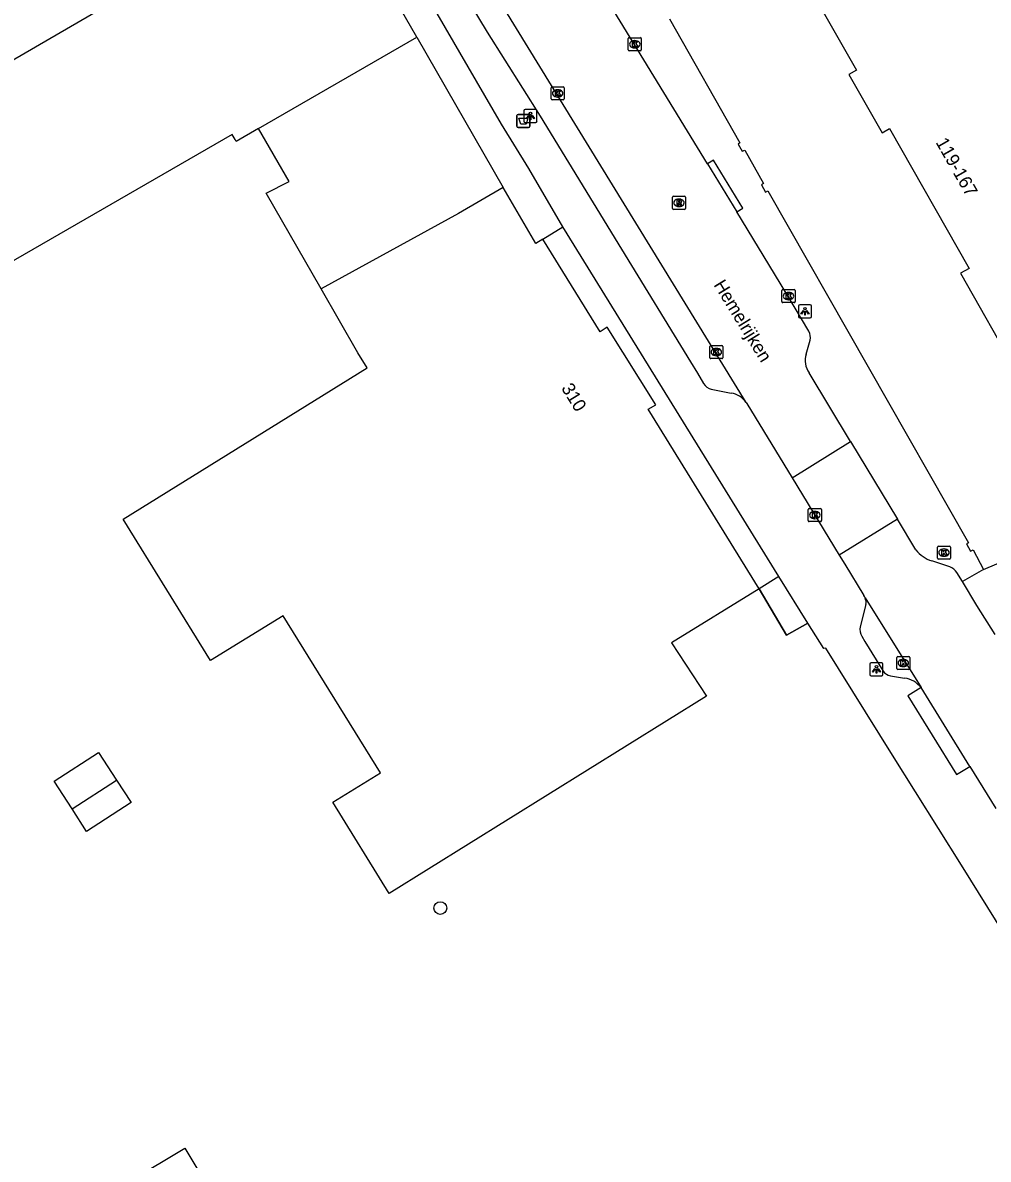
# Model space of a CAD drawing. Extents: x 160379 to 161131, y 383940 to 384849.
# Drawn here: x 160874.5 to 160948.4, y 384053.2 to 384140 of the extents above; entities that cross this region are included whole.
import ezdxf

# ---------------------------------------------------------------- set-up
doc = ezdxf.new("R2010")
doc.units = 0
for name, color, linetype in [('IMGEO_Afvalbak', 7, 'Continuous'), ('IMGEO_Boom', 7, 'Continuous'), ('IMGEO_Hek', 7, 'Continuous'), ('IMGEO_Kolk', 7, 'Continuous'), ('IMGEO_Lichtpunt', 7, 'Continuous'), ('IMGEO_Openbare_ruimte_label', 7, 'Continuous'), ('IMGEO_Pand', 7, 'Continuous'), ('IMGEO_Pand_nummerreeks', 7, 'Continuous'), ('IMGEO_Rijbaan_lokaal_open', 7, 'Continuous'), ('IMGEO_Rioolput', 7, 'Continuous'), ('IMGEO_Voetpad_open', 7, 'Continuous')]:
    doc.layers.add(name, color=color, linetype=linetype)

msp = doc.modelspace()

# ---------------------------------------------------------------- linework, layer by layer
at = {"layer": 'IMGEO_Afvalbak'}
for p, q in [((160912.309, 384132.144), (160912.309, 384132.944)), ((160912.309, 384132.944), (160912.309, 384132.144)), ((160912.409, 384133.044), (160913.199, 384133.044)), ((160913.199, 384133.044), (160912.409, 384133.044)), ((160913.299, 384132.944), (160913.299, 384132.144)), ((160913.299, 384132.144), (160913.299, 384132.944)), ((160913.199, 384132.044), (160912.409, 384132.044)), ((160912.409, 384132.044), (160913.199, 384132.044))]:
    msp.add_line(p, q, dxfattribs=at)
msp.add_lwpolyline([(160912.452, 384132.758), (160913.156, 384132.758), (160913.007, 384132.288), (160912.601, 384132.288), (160912.452, 384132.758)], dxfattribs=at)
for centre, start, end in [((160912.409, 384132.944), 90, 180), ((160912.409, 384132.944), 90, 180), ((160913.199, 384132.944), 0, 90), ((160913.199, 384132.944), 360, 90), ((160912.409, 384132.144), 180, 270), ((160912.409, 384132.144), 180, 270), ((160913.199, 384132.144), 270, 0), ((160913.199, 384132.144), 270, 0)]:
    msp.add_arc(centre, 0.1, start, end, dxfattribs=at)
at = {"layer": 'IMGEO_Boom'}
msp.add_circle((160906.45, 384072.363), 0.489, dxfattribs=at)
at = {"layer": 'IMGEO_Hek'}
msp.add_lwpolyline([(160930.835, 384096.766), (160932.922, 384093.224), (160934.572, 384094.15)], dxfattribs=at)
at = {"layer": 'IMGEO_Kolk'}
for p, q in [((160920.824, 384137.979), (160920.824, 384138.831)), ((160920.899, 384138.905), (160921.751, 384138.905)), ((160921.312, 384138.685), (160921.337, 384138.685)), ((160921.825, 384138.831), (160921.825, 384137.979)), ((160921.751, 384137.905), (160920.899, 384137.905)), ((160921.335, 384138.125), (160921.31, 384138.125)), ((160914.93, 384134.222), (160914.93, 384135.074)), ((160915.005, 384135.148), (160915.857, 384135.148)), ((160915.931, 384135.074), (160915.931, 384134.222)), ((160915.441, 384134.368), (160915.416, 384134.368)), ((160915.418, 384134.928), (160915.443, 384134.928)), ((160915.857, 384134.148), (160915.005, 384134.148)), ((160932.585, 384118.723), (160932.585, 384119.575)), ((160932.66, 384119.649), (160933.512, 384119.649)), ((160933.073, 384119.429), (160933.098, 384119.429)), ((160933.586, 384119.575), (160933.586, 384118.723)), ((160933.512, 384118.649), (160932.66, 384118.649)), ((160933.096, 384118.869), (160933.071, 384118.869)), ((160927.064, 384114.44), (160927.064, 384115.292)), ((160927.139, 384115.366), (160927.991, 384115.366)), ((160927.552, 384115.146), (160927.577, 384115.146)), ((160928.065, 384115.292), (160928.065, 384114.44)), ((160927.991, 384114.366), (160927.139, 384114.366)), ((160927.575, 384114.586), (160927.55, 384114.586)), ((160934.598, 384101.981), (160934.598, 384102.833)), ((160934.673, 384102.907), (160935.525, 384102.907)), ((160935.109, 384102.127), (160935.084, 384102.127)), ((160935.086, 384102.687), (160935.111, 384102.687)), ((160935.599, 384102.833), (160935.599, 384101.981)), ((160935.525, 384101.907), (160934.673, 384101.907)), ((160944.481, 384099.112), (160944.481, 384099.964)), ((160944.556, 384100.038), (160945.408, 384100.038)), ((160944.969, 384099.818), (160944.994, 384099.818)), ((160945.482, 384099.964), (160945.482, 384099.112)), ((160945.408, 384099.038), (160944.556, 384099.038)), ((160944.992, 384099.258), (160944.967, 384099.258)), ((160941.364, 384090.678), (160941.364, 384091.53)), ((160941.439, 384091.604), (160942.291, 384091.604)), ((160941.875, 384090.824), (160941.85, 384090.824)), ((160941.852, 384091.384), (160941.877, 384091.384)), ((160942.365, 384091.53), (160942.365, 384090.678)), ((160942.291, 384090.604), (160941.439, 384090.604))]:
    msp.add_line(p, q, dxfattribs=at)
for points in [[(160920.824, 384137.979), (160920.824, 384138.831)], [(160920.899, 384138.905), (160921.751, 384138.905)], [(160921.145, 384138.605), (160921.268, 384138.605), (160921.268, 384138.454), (160921.398, 384138.605), (160921.562, 384138.605), (160921.416, 384138.454), (160921.569, 384138.205), (160921.417, 384138.205), (160921.332, 384138.369), (160921.268, 384138.302), (160921.268, 384138.205), (160921.145, 384138.205), (160921.145, 384138.605)], [(160921.825, 384138.831), (160921.825, 384137.979)], [(160921.751, 384137.905), (160920.899, 384137.905)], [(160914.93, 384134.222), (160914.93, 384135.074)], [(160915.005, 384135.148), (160915.857, 384135.148)], [(160915.931, 384135.074), (160915.931, 384134.222)], [(160915.251, 384134.848), (160915.374, 384134.848), (160915.374, 384134.697), (160915.504, 384134.848), (160915.668, 384134.848), (160915.522, 384134.697), (160915.675, 384134.448), (160915.523, 384134.448), (160915.438, 384134.612), (160915.374, 384134.545), (160915.374, 384134.448), (160915.251, 384134.448), (160915.251, 384134.848)], [(160915.857, 384134.148), (160915.005, 384134.148)], [(160932.585, 384118.723), (160932.585, 384119.575)], [(160932.66, 384119.649), (160933.512, 384119.649)], [(160933.586, 384119.575), (160933.586, 384118.723)], [(160933.512, 384118.649), (160932.66, 384118.649)], [(160932.906, 384119.349), (160933.029, 384119.349), (160933.029, 384119.198), (160933.159, 384119.349), (160933.323, 384119.349), (160933.177, 384119.198), (160933.33, 384118.949), (160933.178, 384118.949), (160933.093, 384119.113), (160933.029, 384119.046), (160933.029, 384118.949), (160932.906, 384118.949), (160932.906, 384119.349)], [(160927.064, 384114.44), (160927.064, 384115.292)], [(160927.139, 384115.366), (160927.991, 384115.366)], [(160928.065, 384115.292), (160928.065, 384114.44)], [(160927.991, 384114.366), (160927.139, 384114.366)], [(160927.385, 384115.066), (160927.508, 384115.066), (160927.508, 384114.915), (160927.638, 384115.066), (160927.802, 384115.066), (160927.656, 384114.915), (160927.809, 384114.666), (160927.657, 384114.666), (160927.572, 384114.83), (160927.508, 384114.763), (160927.508, 384114.666), (160927.385, 384114.666), (160927.385, 384115.066)], [(160934.598, 384101.981), (160934.598, 384102.833)], [(160934.673, 384102.907), (160935.525, 384102.907)], [(160934.919, 384102.607), (160935.042, 384102.607), (160935.042, 384102.456), (160935.172, 384102.607), (160935.336, 384102.607), (160935.19, 384102.456), (160935.343, 384102.207), (160935.191, 384102.207), (160935.106, 384102.371), (160935.042, 384102.304), (160935.042, 384102.207), (160934.919, 384102.207), (160934.919, 384102.607)], [(160935.599, 384102.833), (160935.599, 384101.981)], [(160935.525, 384101.907), (160934.673, 384101.907)], [(160944.481, 384099.112), (160944.481, 384099.964)], [(160944.556, 384100.038), (160945.408, 384100.038)], [(160944.802, 384099.738), (160944.925, 384099.738), (160944.925, 384099.587), (160945.055, 384099.738), (160945.219, 384099.738), (160945.073, 384099.587), (160945.226, 384099.338), (160945.074, 384099.338), (160944.989, 384099.502), (160944.925, 384099.435), (160944.925, 384099.338), (160944.802, 384099.338), (160944.802, 384099.738)], [(160945.482, 384099.964), (160945.482, 384099.112)], [(160945.408, 384099.038), (160944.556, 384099.038)], [(160941.364, 384090.678), (160941.364, 384091.53)], [(160941.439, 384091.604), (160942.291, 384091.604)], [(160941.685, 384091.304), (160941.808, 384091.304), (160941.808, 384091.153), (160941.938, 384091.304), (160942.102, 384091.304), (160941.956, 384091.153), (160942.109, 384090.904), (160941.957, 384090.904), (160941.872, 384091.068), (160941.808, 384091.001), (160941.808, 384090.904), (160941.685, 384090.904), (160941.685, 384091.304)], [(160942.365, 384091.53), (160942.365, 384090.678)], [(160942.291, 384090.604), (160941.439, 384090.604)]]:
    msp.add_lwpolyline(points, dxfattribs=at)
for centre, start, end in [((160920.901, 384138.829), 91.55205, 178.44795), ((160920.901, 384138.829), 91.55205, 178.44795), ((160921.749, 384138.829), 1.55205, 88.44795), ((160921.749, 384138.829), 1.55205, 88.44795), ((160920.901, 384137.981), 181.55205, 268.44795), ((160920.901, 384137.981), 181.55205, 268.44795), ((160921.749, 384137.981), 271.55205, 358.44795), ((160921.749, 384137.981), 271.55205, 358.44795), ((160915.007, 384135.072), 91.55205, 178.44795), ((160915.007, 384135.072), 91.55205, 178.44795), ((160915.855, 384135.072), 1.55205, 88.44795), ((160915.855, 384135.072), 1.55205, 88.44795), ((160915.007, 384134.224), 181.55205, 268.44795), ((160915.007, 384134.224), 181.55205, 268.44795), ((160915.855, 384134.224), 271.55205, 358.44795), ((160915.855, 384134.224), 271.55205, 358.44795), ((160932.662, 384119.573), 91.55205, 178.44795), ((160932.662, 384119.573), 91.55205, 178.44795), ((160933.51, 384119.573), 1.55205, 88.44795), ((160933.51, 384119.573), 1.55205, 88.44795), ((160932.662, 384118.725), 181.55205, 268.44795), ((160932.662, 384118.725), 181.55205, 268.44795), ((160933.51, 384118.725), 271.55205, 358.44795), ((160933.51, 384118.725), 271.55205, 358.44795), ((160927.141, 384115.29), 91.55205, 178.44795), ((160927.141, 384115.29), 91.55205, 178.44795), ((160927.989, 384115.29), 1.55205, 88.44795), ((160927.989, 384115.29), 1.55205, 88.44795), ((160927.141, 384114.442), 181.55205, 268.44795), ((160927.141, 384114.442), 181.55205, 268.44795), ((160927.989, 384114.442), 271.55205, 358.44795), ((160927.989, 384114.442), 271.55205, 358.44795), ((160934.675, 384102.831), 91.55205, 178.44795), ((160934.675, 384102.831), 91.55205, 178.44795), ((160935.523, 384102.831), 1.55205, 88.44795), ((160935.523, 384102.831), 1.55205, 88.44795), ((160934.675, 384101.983), 181.55205, 268.44795), ((160934.675, 384101.983), 181.55205, 268.44795), ((160935.523, 384101.983), 271.55205, 358.44795), ((160935.523, 384101.983), 271.55205, 358.44795), ((160944.558, 384099.962), 91.55205, 178.44795), ((160944.558, 384099.962), 91.55205, 178.44795), ((160945.406, 384099.962), 1.55205, 88.44795), ((160945.406, 384099.962), 1.55205, 88.44795), ((160944.558, 384099.114), 181.55205, 268.44795), ((160944.558, 384099.114), 181.55205, 268.44795), ((160945.406, 384099.114), 271.55205, 358.44795), ((160945.406, 384099.114), 271.55205, 358.44795), ((160941.441, 384091.528), 91.55205, 178.44795), ((160941.441, 384091.528), 91.55205, 178.44795), ((160942.289, 384091.528), 1.55205, 88.44795), ((160942.289, 384091.528), 1.55205, 88.44795), ((160941.441, 384090.68), 181.55205, 268.44795), ((160941.441, 384090.68), 181.55205, 268.44795), ((160942.289, 384090.68), 271.55205, 358.44795), ((160942.289, 384090.68), 271.55205, 358.44795)]:
    msp.add_arc(centre, 0.0765, start, end, dxfattribs=at)
for centre, major_axis, ratio, start_param, end_param in [((160921.311, 384138.405), (-0.387, 0.002), 0.722429, 4.712389, 7.853982), ((160921.336, 384138.405), (-0.39, 0.002), 0.717154, 1.570796, 4.712389), ((160915.417, 384134.648), (-0.387, 0.002), 0.722429, 4.712389, 7.853982), ((160915.442, 384134.648), (-0.39, 0.002), 0.717154, 1.570796, 4.712389), ((160933.072, 384119.149), (-0.387, 0.002), 0.722429, 4.712389, 7.853982), ((160933.097, 384119.149), (-0.39, 0.002), 0.717154, 1.570796, 4.712389), ((160927.551, 384114.866), (-0.387, 0.002), 0.722429, 4.712389, 7.853982), ((160927.576, 384114.866), (-0.39, 0.002), 0.717154, 1.570796, 4.712389), ((160935.085, 384102.407), (-0.387, 0.002), 0.722429, 4.712389, 7.853982), ((160935.11, 384102.407), (-0.39, 0.002), 0.717154, 1.570796, 4.712389), ((160944.968, 384099.538), (-0.387, 0.002), 0.722429, 4.712389, 7.853982), ((160944.993, 384099.538), (-0.39, 0.002), 0.717154, 1.570796, 4.712389), ((160941.851, 384091.104), (-0.387, 0.002), 0.722429, 4.712389, 7.853982), ((160941.876, 384091.104), (-0.39, 0.002), 0.717154, 1.570796, 4.712389)]:
    msp.add_ellipse(centre, major_axis=major_axis, ratio=ratio, start_param=start_param, end_param=end_param, dxfattribs=at)
at = {"layer": 'IMGEO_Lichtpunt'}
for p, q in [((160913.752, 384133.413), (160912.944, 384133.413)), ((160913.752, 384133.413), (160912.944, 384133.413)), ((160912.85, 384133.318), (160912.85, 384132.511)), ((160912.85, 384133.318), (160912.85, 384132.511)), ((160913.846, 384132.511), (160913.846, 384133.318)), ((160913.846, 384132.511), (160913.846, 384133.318)), ((160912.944, 384132.417), (160913.752, 384132.417)), ((160912.944, 384132.417), (160913.752, 384132.417)), ((160933.847, 384118.388), (160933.847, 384117.581)), ((160933.847, 384118.388), (160933.847, 384117.581)), ((160934.749, 384118.483), (160933.941, 384118.483)), ((160934.749, 384118.483), (160933.941, 384118.483)), ((160934.843, 384117.581), (160934.843, 384118.388)), ((160934.843, 384117.581), (160934.843, 384118.388)), ((160933.941, 384117.487), (160934.749, 384117.487)), ((160933.941, 384117.487), (160934.749, 384117.487)), ((160939.311, 384091.021), (160939.311, 384090.214)), ((160939.311, 384091.021), (160939.311, 384090.214)), ((160940.213, 384091.116), (160939.405, 384091.116)), ((160940.213, 384091.116), (160939.405, 384091.116)), ((160940.307, 384090.214), (160940.307, 384091.021)), ((160940.307, 384090.214), (160940.307, 384091.021)), ((160939.405, 384090.12), (160940.213, 384090.12)), ((160939.405, 384090.12), (160940.213, 384090.12))]:
    msp.add_line(p, q, dxfattribs=at)
for points in [[(160913.224, 384132.982), (160913.263, 384132.954), (160913.075, 384132.692), (160913.037, 384132.719), (160913.224, 384132.982)], [(160913.326, 384132.934), (160913.373, 384132.934), (160913.373, 384132.612), (160913.326, 384132.612), (160913.326, 384132.934)], [(160913.436, 384132.954), (160913.474, 384132.981), (160913.661, 384132.719), (160913.622, 384132.691), (160913.436, 384132.954)], [(160934.221, 384118.052), (160934.26, 384118.024), (160934.072, 384117.762), (160934.034, 384117.789), (160934.221, 384118.052)], [(160934.323, 384118.004), (160934.37, 384118.004), (160934.37, 384117.682), (160934.323, 384117.682), (160934.323, 384118.004)], [(160934.433, 384118.024), (160934.471, 384118.051), (160934.658, 384117.789), (160934.619, 384117.761), (160934.433, 384118.024)], [(160939.685, 384090.685), (160939.724, 384090.657), (160939.536, 384090.395), (160939.498, 384090.422), (160939.685, 384090.685)], [(160939.787, 384090.637), (160939.834, 384090.637), (160939.834, 384090.315), (160939.787, 384090.315), (160939.787, 384090.637)], [(160939.897, 384090.657), (160939.935, 384090.684), (160940.122, 384090.422), (160940.083, 384090.394), (160939.897, 384090.657)]]:
    msp.add_lwpolyline(points, dxfattribs=at)
for centre in [(160913.349, 384133.116), (160934.346, 384118.186), (160939.81, 384090.819)]:
    msp.add_circle(centre, 0.0994, dxfattribs=at)
for centre, start, end in [((160912.944, 384133.318), 90, 180), ((160912.944, 384133.318), 90, 180), ((160913.752, 384133.318), 0, 90), ((160913.752, 384133.318), 0, 90), ((160912.944, 384132.511), 180, 270), ((160912.944, 384132.511), 180, 270), ((160913.752, 384132.511), 270, 0), ((160913.752, 384132.511), 270, 360), ((160933.941, 384118.388), 90, 180), ((160933.941, 384118.388), 90, 180), ((160934.749, 384118.388), 0, 90), ((160934.749, 384118.388), 0, 90), ((160933.941, 384117.581), 180, 270), ((160933.941, 384117.581), 180, 270), ((160934.749, 384117.581), 270, 0), ((160934.749, 384117.581), 270, 360), ((160939.405, 384091.021), 90, 180), ((160939.405, 384091.021), 90, 180), ((160940.213, 384091.021), 0, 90), ((160940.213, 384091.021), 0, 90), ((160939.405, 384090.214), 180, 270), ((160939.405, 384090.214), 180, 270), ((160940.213, 384090.214), 270, 0), ((160940.213, 384090.214), 270, 360)]:
    msp.add_arc(centre, 0.0946, start, end, dxfattribs=at)
at = {"layer": 'IMGEO_Pand'}
for points in [[(160904.665, 384138.938), (160899.965, 384147.104), (160898.401, 384146.187), (160894.342, 384153.219), (160882.131, 384174.376), (160883.487, 384175.131), (160881.533, 384178.537), (160881.486, 384178.803), (160880.079, 384177.999), (160875.749, 384185.481), (160866.157, 384179.985), (160866.843, 384178.831), (160861.65, 384175.828), (160860.985, 384176.98), (160807.194, 384145.974), (160813.295, 384135.382), (160808.456, 384132.612)], [(160887.477, 384145.158), (160836.83, 384115.751), (160822.309, 384139.961), (160873.867, 384168.808), (160887.477, 384145.158)], [(160932.16, 384147.16), (160938.28, 384136.41), (160937.71, 384136.09), (160940.24, 384131.64), (160940.81, 384131.97), (160946.91, 384121.27), (160946.25, 384120.89), (160950.56, 384113.32), (160950.08, 384113.05), (160955.41, 384103.69)], [(160892.543, 384131.961), (160904.665, 384138.938)], [(160904.665, 384138.938), (160911.27, 384127.462)], [(160892.543, 384131.961), (160890.837, 384130.976), (160890.752, 384131.123), (160890.527, 384131.513), (160834.633, 384099.302), (160834.861, 384098.913), (160834.947, 384098.767), (160834.542, 384098.529), (160834.226, 384099.067), (160824.893, 384093.669), (160806.458, 384125.706), (160803.964, 384130.039)], [(160897.344, 384119.696), (160893.136, 384127.017), (160894.883, 384127.908), (160892.543, 384131.961)], [(160911.27, 384127.462), (160907.84, 384125.465), (160897.344, 384119.696)], [(160914.283, 384123.494), (160913.749, 384123.162), (160911.27, 384127.462)], [(160930.835, 384096.766), (160922.351, 384110.497), (160922.933, 384110.829), (160919.226, 384116.769), (160918.666, 384116.419), (160914.283, 384123.494)], [(160930.835, 384096.766), (160924.142, 384092.631), (160926.821, 384088.57), (160902.53, 384073.486), (160898.237, 384080.466), (160901.87, 384082.71), (160894.425, 384094.704), (160888.883, 384091.279), (160882.188, 384102.104), (160900.865, 384113.655), (160900.145, 384114.822), (160897.344, 384119.696)], [(160878.283, 384079.941), (160876.902, 384082.067), (160880.295, 384084.27), (160881.676, 384082.142)], [(160881.676, 384082.142), (160882.79, 384080.426), (160879.398, 384078.224), (160878.283, 384079.941)], [(160878.283, 384079.941), (160881.676, 384082.142)], [(160889.688, 384049.361), (160886.038, 384047.177), (160877.427, 384042.024), (160874.647, 384046.67), (160886.907, 384054.007), (160889.688, 384049.361)]]:
    msp.add_lwpolyline(points, dxfattribs=at)
at = {"layer": 'IMGEO_Rijbaan_lokaal_open'}
for points in [[(160926.883, 384129.257), (160916.096, 384146.896), (160915.864, 384147.289)], [(160929.851, 384111.014), (160908.514, 384145.782)], [(160926.883, 384129.257), (160929.12, 384125.587)], [(160934.635, 384116.455), (160933.599, 384118.238), (160932.443, 384120.136), (160929.12, 384125.587)], [(160934.436, 384114.714), (160934.74, 384115.773)], [(160937.826, 384108.036), (160934.655, 384113.277)], [(160929.851, 384111.014), (160929.899, 384110.941), (160933.365, 384105.258)], [(160933.365, 384105.258), (160937.826, 384108.036)], [(160937.826, 384108.036), (160941.423, 384102.089)], [(160933.365, 384105.258), (160936.966, 384099.354)], [(160941.423, 384102.089), (160936.966, 384099.354)], [(160942.836, 384099.753), (160941.423, 384102.089)], [(160948.011, 384098.251), (160956.47, 384101.828)], [(160936.966, 384099.354), (160937.396, 384098.648), (160938.852, 384096.261)], [(160945.421, 384098.462), (160944.049, 384098.899)], [(160946.383, 384097.331), (160945.964, 384098.018)], [(160948.011, 384098.251), (160946.383, 384097.331)], [(160948.902, 384093.271), (160947.501, 384095.495), (160946.383, 384097.331)], [(160938.944, 384096.089), (160943.224, 384089.218)], [(160946.949, 384083.199), (160943.224, 384089.218)], [(160946.949, 384083.199), (160948.951, 384079.965)]]:
    msp.add_lwpolyline(points, dxfattribs=at)
for centre, radius, start, end in [((160933.822, 384115.981), 0.941, 347.25067, 30.25428), ((160936.023, 384114.221), 1.662, 162.72626, 214.60424), ((160944.763, 384101.201), 2.41, 216.9305, 252.77538), ((160944.886, 384097.254), 1.322, 35.33962, 66.11605), ((160937.962, 384095.674), 1.066, 22.89275, 33.39045)]:
    msp.add_arc(centre, radius, start, end, dxfattribs=at)
at = {"layer": 'IMGEO_Rioolput'}
for p, q in [((160924.202, 384125.853), (160924.202, 384126.705)), ((160924.277, 384126.779), (160925.129, 384126.779)), ((160924.69, 384126.559), (160924.715, 384126.559)), ((160925.203, 384126.705), (160925.203, 384125.853)), ((160925.129, 384125.779), (160924.277, 384125.779)), ((160924.713, 384125.999), (160924.688, 384125.999))]:
    msp.add_line(p, q, dxfattribs=at)
for points in [[(160924.202, 384125.853), (160924.202, 384126.705)], [(160924.277, 384126.779), (160925.129, 384126.779)], [(160924.791, 384126.477), (160924.539, 384126.479), (160924.539, 384126.079)], [(160924.717, 384126.398), (160924.663, 384126.398), (160924.663, 384126.317)], [(160925.203, 384126.705), (160925.203, 384125.853)], [(160925.129, 384125.779), (160924.277, 384125.779)], [(160924.539, 384126.079), (160924.663, 384126.079), (160924.663, 384126.241), (160924.674, 384126.241)], [(160924.663, 384126.317), (160924.715, 384126.317)], [(160924.721, 384126.212), (160924.792, 384126.079), (160924.932, 384126.079), (160924.867, 384126.205)]]:
    msp.add_lwpolyline(points, dxfattribs=at)
for centre, radius, start, end in [((160924.279, 384126.703), 0.0765, 91.55205, 178.44795), ((160924.279, 384126.703), 0.0765, 91.55205, 178.44795), ((160924.723, 384126.302), 0.0964, 77.00612, 93.18647), ((160924.737, 384126.359), 0.0378, 276.66336, 79.67722), ((160924.79, 384126.367), 0.109, 350.36119, 89.41601), ((160925.127, 384126.703), 0.0765, 1.55205, 88.44795), ((160925.127, 384126.703), 0.0765, 1.55205, 88.44795), ((160924.279, 384125.855), 0.0765, 181.55205, 268.44795), ((160924.279, 384125.855), 0.0765, 181.55205, 268.44795), ((160924.673, 384126.188), 0.0533, 26.02933, 88.69889), ((160924.699, 384126.506), 0.19, 274.7715, 282.96867), ((160924.788, 384126.367), 0.112, 277.58423, 350.98172), ((160924.772, 384126.152), 0.108, 29.51342, 73.79051), ((160925.127, 384125.855), 0.0765, 271.55205, 358.44795), ((160925.127, 384125.855), 0.0765, 271.55205, 358.44795)]:
    msp.add_arc(centre, radius, start, end, dxfattribs=at)
for centre, major_axis, ratio, start_param, end_param in [((160924.689, 384126.279), (-0.387, 0.002), 0.722429, 4.712389, 7.853982), ((160924.714, 384126.279), (-0.39, 0.002), 0.717154, 1.570796, 4.712389)]:
    msp.add_ellipse(centre, major_axis=major_axis, ratio=ratio, start_param=start_param, end_param=end_param, dxfattribs=at)
at = {"layer": 'IMGEO_Voetpad_open'}
for points in [[(160915.821, 384124.436), (160913.217, 384128.911), (160911.123, 384132.284), (160885.705, 384176.017), (160887.29, 384176.946), (160886.05, 384178.986)], [(160908.56, 384144.548), (160908.107, 384142.969), (160908.192, 384142.371), (160910.042, 384139.32), (160914.076, 384132.896), (160920.31, 384122.739), (160925.588, 384114.136), (160926.134, 384113.246), (160926.592, 384112.461)], [(160923.973, 384140.339), (160929.368, 384130.854), (160929.228, 384130.757), (160929.541, 384130.218), (160929.741, 384130.311), (160931.176, 384127.748), (160931.008, 384127.653), (160931.32, 384127.092), (160931.51, 384127.207), (160946.859, 384100.292), (160946.694, 384100.202), (160946.998, 384099.655), (160947.206, 384099.755), (160948.011, 384098.251)], [(160929.12, 384125.587), (160929.59, 384125.875), (160927.344, 384129.539), (160926.883, 384129.257)], [(160914.283, 384123.494), (160915.821, 384124.436)], [(160932.335, 384097.705), (160915.821, 384124.436)], [(160927.181, 384112.025), (160928.697, 384111.736)], [(160932.335, 384097.705), (160930.835, 384096.766)], [(160934.572, 384094.15), (160932.335, 384097.705)], [(160934.572, 384094.15), (160932.922, 384093.224), (160930.835, 384096.766)], [(160939.013, 384095.562), (160938.557, 384093.862)], [(160994.936, 383997.455), (160993.385, 384000), (160946.315, 384075.646), (160941.035, 384084.064), (160935.949, 384092.225), (160935.789, 384092.216), (160934.572, 384094.15)], [(160938.691, 384093.143), (160938.932, 384092.751), (160940.324, 384090.486)], [(160940.883, 384090.124), (160941.966, 384089.942)], [(160943.224, 384089.218), (160942.22, 384088.585), (160945.937, 384082.566), (160946.949, 384083.199)]]:
    msp.add_lwpolyline(points, dxfattribs=at)
for centre, radius, start, end in [((160927.492, 384113.061), 1.081, 213.68196, 253.29756), ((160928.42, 384110.009), 1.749, 35.06113, 80.87456), ((160938.011, 384095.699), 1.011, 352.22641, 22.69218), ((160939.52, 384093.669), 0.982, 168.69272, 212.42147), ((160941.105, 384091.079), 0.981, 217.22825, 256.91877), ((160941.671, 384087.974), 1.99, 38.6896, 81.46811)]:
    msp.add_arc(centre, radius, start, end, dxfattribs=at)

# ---------------------------------------------------------------- texts
at = {"layer": 'IMGEO_Openbare_ruimte_label'}
msp.add_text('Hemelrijken', height=1, rotation=301.54367, dxfattribs=at).set_placement((160927.325, 384120.01))
at = {"layer": 'IMGEO_Pand_nummerreeks'}
for s, rotation, p in [('119-167', 299.68718, (160944.312, 384130.914)), ('310', 301.76847, (160915.67, 384112.111))]:
    msp.add_text(s, height=1, rotation=rotation, dxfattribs=at).set_placement(p)

doc.saveas('drawing.dxf')
